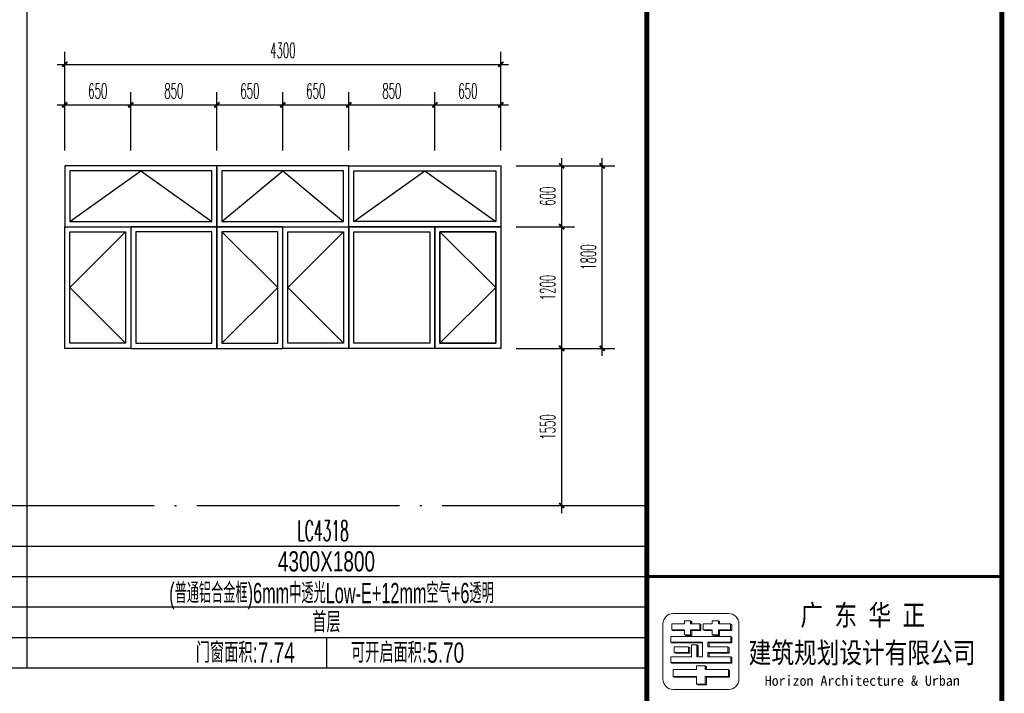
# Model space of a CAD drawing. Extents: x 1779708 to 7299578, y -1121471 to 88434.
# Tile 814 of 1056: x 6633838 to 6643548, y -1033791 to -1027149. Entities that reach past the tile are written whole.
import ezdxf
from ezdxf.enums import TextEntityAlignment as Align

# ---------------------------------------------------------------- set-up
doc = ezdxf.new("R2010")
doc.units = 0
doc.header["$LTSCALE"] = 1000
doc.header["$MEASUREMENT"] = 0
doc.linetypes.add('DOTE', pattern=[2.42, 2, -0.2, 0.02, -0.2])
doc.layers.get('0').update_dxf_attribs({"linetype": 'CONTINUOUS'})
doc.layers.get('Defpoints').update_dxf_attribs({"linetype": 'CONTINUOUS'})
for name, color, linetype in [('DOTE', 1, 'DOTE'), ('NONE', 7, 'CONTINUOUS'), ('PUB_DIM', 3, 'CONTINUOUS'), ('PUB_TAB', 7, 'CONTINUOUS'), ('PUB_TEXT', 7, 'CONTINUOUS'), ('PUB_TITLE', 4, 'CONTINUOUS'), ('WINDOW', 2, 'CONTINUOUS'), ('可见线', 6, 'CONTINUOUS'), ('立面细线', 114, 'CONTINUOUS')]:
    doc.layers.add(name, color=color, linetype=linetype)
doc.layers.add('logo', color=81, linetype='CONTINUOUS', lineweight=18)
doc.styles.add('-宋体', font='simhei.ttf', dxfattribs={"width": 0.7})
doc.styles.add('-黑体', font='simhei.ttf', dxfattribs={"width": 0.7})
doc.styles.add('_TCH_DIM_T3', font='SIMPLEX.shx', dxfattribs={"width": 0.494118, "bigfont": 'GBCBIG.shx'})
doc.styles.add('dim_font', font='SIMPLEX.shx', dxfattribs={"width": 0.8})
doc.styles.add('华正字体', font='huazheng.shx', dxfattribs={"width": 0.7, "bigfont": 'hztxt.shx'})
doc.dimstyles.new('_TCH_ARCH&&50', dxfattribs={"dimtxt": 148.75, "dimasz": 50, "dimexe": 125, "dimexo": 150, "dimgap": 63.125, "dimtad": 1, "dimdec": 0, "dimzin": 0, "dimdsep": 46, "dimtxsty": '_TCH_DIM_T3', "dimblk": 'ARCHTICK', "dimcen": 0.09, "dimdle": 75, "dimclrt": 7, "dimazin": 2, "dimtfac": 1, "dimtdec": 0, "dimtix": 1, "dimtmove": 2, "dimatfit": 3, "dimfxl": 250, "dimtolj": 1, "dimtzin": 0, "dimarcsym": 0})

# ---------------------------------------------------------------- blocks, each defined once
blk = doc.blocks.new('A$C3D8761CE')
at = {"layer": 'logo'}
h = blk.add_hatch(color=256, dxfattribs=at)
edge = h.paths.add_edge_path()
edge.add_line((77143, 30570), (77143, 30450))
edge.add_line((77143, 30450), (76963, 30450))
edge.add_line((76963, 30450), (76963, 30354))
edge.add_line((76963, 30354), (76843, 30354))
edge.add_line((76843, 30354), (76867, 30339))
edge.add_line((76867, 30339), (76987, 30339))
edge.add_line((76987, 30339), (76987, 30435))
edge.add_line((76987, 30435), (77167, 30435))
edge.add_line((77167, 30435), (77167, 30555))
edge.add_line((77167, 30555), (77143, 30570))
edge.add_line((77143, 30570), (77143, 30570))
h = blk.add_hatch(color=256, dxfattribs=at)
edge = h.paths.add_edge_path()
edge.add_line((76963, 30630), (76963, 30570))
edge.add_line((76963, 30570), (76987, 30570))
edge.add_line((76987, 30570), (76987, 30615))
edge.add_line((76987, 30615), (76963, 30630))
h = blk.add_hatch(color=256, dxfattribs=at)
edge = h.paths.add_edge_path()
edge.add_line((77390, 30354), (77414, 30339))
edge.add_line((77414, 30339), (77534, 30339))
edge.add_line((77534, 30339), (77534, 30435))
edge.add_line((77534, 30435), (77775, 30435))
edge.add_line((77775, 30435), (77775, 30555))
edge.add_line((77775, 30555), (77751, 30570))
edge.add_line((77751, 30570), (77751, 30450))
edge.add_line((77751, 30450), (77510, 30450))
edge.add_line((77510, 30450), (77510, 30354))
edge.add_line((77510, 30354), (77390, 30354))
for points in [[(77510, 30630), (77510, 30570), (77534, 30570), (77534, 30615)], [(77210, 30450), (77234, 30435), (77390, 30435), (77390, 30450)]]:
    blk.add_hatch(color=256, dxfattribs=at).paths.add_polyline_path(points)
h = blk.add_hatch(color=256, dxfattribs=at)
edge = h.paths.add_edge_path()
edge.add_line((76589, 30450), (76613, 30435))
edge.add_line((76613, 30435), (76843, 30435))
edge.add_line((76843, 30435), (76843, 30450))
edge.add_line((76843, 30450), (76589, 30450))
h = blk.add_hatch(color=256, dxfattribs=at)
edge = h.paths.add_edge_path()
edge.add_line((77305, 30206), (77305, 30114))
edge.add_line((77305, 30114), (77327, 30114))
edge.add_line((77327, 30114), (77327, 30192))
edge.add_line((77327, 30192), (77775, 30192))
edge.add_line((77775, 30192), (77775, 30301))
edge.add_line((77775, 30301), (77753, 30315))
edge.add_line((77753, 30315), (77753, 30206))
edge.add_line((77753, 30206), (77305, 30206))
h = blk.add_hatch(color=256, dxfattribs=at)
edge = h.paths.add_edge_path()
edge.add_line((77196, 30192), (77196, 30206))
edge.add_line((77196, 30206), (76571, 30206))
edge.add_line((76571, 30206), (76593, 30192))
edge.add_line((76593, 30192), (77196, 30192))
h = blk.add_hatch(color=256, dxfattribs=at)
edge = h.paths.add_edge_path()
edge.add_line((76923, 30114), (76923, 30005))
edge.add_line((76923, 30005), (76640, 30005))
edge.add_line((76640, 30005), (76662, 29991))
edge.add_line((76662, 29991), (76945, 29991))
edge.add_line((76945, 29991), (76945, 30101))
edge.add_line((76945, 30101), (76923, 30114))
h = blk.add_hatch(color=256, dxfattribs=at)
edge = h.paths.add_edge_path()
edge.add_line((77087, 30151), (77109, 30137))
edge.add_line((77109, 30137), (77109, 29914))
edge.add_line((77109, 29914), (77087, 29914))
edge.add_line((77087, 29914), (77087, 30151))
h = blk.add_hatch(color=256, dxfattribs=at)
edge = h.paths.add_edge_path()
edge.add_line((77698, 30114), (77698, 30005))
edge.add_line((77698, 30005), (77305, 30005))
edge.add_line((77305, 30005), (77305, 29914))
edge.add_line((77305, 29914), (77327, 29914))
edge.add_line((77327, 29914), (77327, 29991))
edge.add_line((77327, 29991), (77720, 29991))
edge.add_line((77720, 29991), (77720, 30101))
edge.add_line((77720, 30101), (77698, 30114))
h = blk.add_hatch(color=256, dxfattribs=at)
edge = h.paths.add_edge_path()
edge.add_line((77753, 29914), (77753, 29805))
edge.add_line((77753, 29805), (76571, 29805))
edge.add_line((76571, 29805), (76593, 29791))
edge.add_line((76593, 29791), (77775, 29791))
edge.add_line((77775, 29791), (77775, 29900))
edge.add_line((77775, 29900), (77753, 29914))
h = blk.add_hatch(color=256, dxfattribs=at)
edge = h.paths.add_edge_path()
edge.add_line((77251, 29738), (77251, 29664))
edge.add_line((77251, 29664), (77273, 29664))
edge.add_line((77273, 29664), (77273, 29724))
edge.add_line((77273, 29724), (77251, 29738))
edge.add_line((77251, 29738), (77251, 29738))
h = blk.add_hatch(color=256, dxfattribs=at)
edge = h.paths.add_edge_path()
edge.add_line((77081, 29518), (77081, 29532))
edge.add_line((77081, 29532), (76617, 29532))
edge.add_line((76617, 29532), (76639, 29518))
edge.add_line((76639, 29518), (77081, 29518))
h = blk.add_hatch(color=256, dxfattribs=at)
edge = h.paths.add_edge_path()
edge.add_line((77729, 29518), (77729, 29643))
edge.add_line((77729, 29643), (77707, 29664))
edge.add_line((77707, 29664), (77707, 29532))
edge.add_line((77707, 29532), (77251, 29532))
edge.add_line((77251, 29532), (77251, 29379))
edge.add_line((77251, 29379), (77081, 29379))
edge.add_line((77081, 29379), (77103, 29365))
edge.add_line((77103, 29365), (77273, 29365))
edge.add_line((77273, 29365), (77273, 29518))
edge.add_line((77273, 29518), (77729, 29518))
for p, q in [((76589, 30450), (76589, 30570)), ((76589, 30570), (76843, 30570)), ((76843, 30570), (76723, 30570)), ((76843, 30630), (76963, 30630)), ((76843, 30570), (76843, 30630)), ((76843, 30630), (76843, 30570)), ((76963, 30630), (76963, 30570)), ((76963, 30630), (76987, 30615)), ((76963, 30570), (77143, 30570)), ((76987, 30615), (76987, 30570)), ((77143, 30570), (77143, 30570)), ((77167, 30555), (77143, 30570)), ((77143, 30570), (77143, 30450)), ((77143, 30570), (77167, 30555)), ((77143, 30570), (77143, 30450)), ((77167, 30435), (77167, 30555)), ((77167, 30555), (77167, 30435)), ((77210, 30450), (77210, 30570)), ((77210, 30570), (77390, 30570)), ((77390, 30630), (77510, 30630)), ((77390, 30570), (77390, 30630)), ((77390, 30630), (77390, 30570)), ((77390, 30630), (77510, 30630)), ((77510, 30630), (77534, 30615)), ((77510, 30630), (77510, 30570)), ((77510, 30570), (77751, 30570)), ((77534, 30615), (77534, 30570)), ((77751, 30570), (77751, 30570)), ((77751, 30570), (77751, 30450)), ((77751, 30450), (77751, 30570)), ((77751, 30570), (77775, 30555)), ((77775, 30435), (77775, 30555)), ((77775, 30555), (77775, 30435)), ((76571, 30315), (77632, 30315)), ((76571, 30204), (76571, 30314)), ((76613, 30435), (76589, 30450)), ((76843, 30450), (76589, 30450)), ((76843, 30435), (76613, 30435)), ((76705, 30315), (76705, 30315)), ((76723, 30450), (76723, 30450)), ((76723, 30450), (76843, 30450)), ((76843, 30450), (76723, 30450)), ((76843, 30435), (76747, 30435)), ((76843, 30450), (76843, 30435)), ((76843, 30354), (76843, 30450)), ((76843, 30354), (76867, 30339)), ((76963, 30354), (76843, 30354)), ((76843, 30354), (76867, 30339)), ((76843, 30354), (76963, 30354)), ((76867, 30339), (76987, 30339)), ((76867, 30339), (76987, 30339)), ((76869, 30315), (77753, 30315)), ((76963, 30450), (76963, 30354)), ((77143, 30450), (76963, 30450)), ((76963, 30450), (76987, 30435)), ((76963, 30450), (76963, 30354)), ((77143, 30450), (76963, 30450)), ((76963, 30354), (76987, 30339)), ((77087, 30315), (76978, 30315)), ((76987, 30450), (76987, 30339)), ((76987, 30435), (77167, 30435)), ((76987, 30339), (76987, 30435)), ((77167, 30435), (76987, 30435)), ((77143, 30450), (77167, 30435)), ((77390, 30450), (77210, 30450)), ((77210, 30450), (77234, 30435)), ((77210, 30450), (77234, 30435)), ((77390, 30450), (77210, 30450)), ((77234, 30435), (77390, 30435)), ((77390, 30435), (77234, 30435)), ((77390, 30435), (77390, 30450)), ((77390, 30354), (77390, 30450)), ((77390, 30354), (77414, 30339)), ((77510, 30354), (77390, 30354)), ((77390, 30354), (77414, 30339)), ((77390, 30354), (77510, 30354)), ((77414, 30339), (77534, 30339)), ((77414, 30339), (77534, 30339)), ((77414, 30315), (77523, 30315)), ((77510, 30450), (77510, 30354)), ((77630, 30450), (77510, 30450)), ((77510, 30450), (77534, 30435)), ((77751, 30450), (77510, 30450)), ((77510, 30450), (77510, 30354)), ((77510, 30354), (77534, 30339)), ((77534, 30435), (77655, 30435)), ((77534, 30339), (77534, 30435)), ((77534, 30435), (77775, 30435)), ((77534, 30435), (77534, 30339)), ((77751, 30450), (77775, 30435)), ((77753, 30315), (77753, 30206)), ((77753, 30206), (77753, 30315)), ((77753, 30315), (77775, 30301)), ((77753, 30315), (77753, 30206)), ((77775, 30301), (77775, 30192)), ((77775, 30301), (77775, 30192)), ((76571, 30206), (77196, 30206)), ((76571, 30206), (76593, 30192)), ((76593, 30192), (77196, 30192)), ((76640, 30114), (76640, 30005)), ((76923, 30114), (76640, 30114)), ((77196, 30206), (76705, 30206)), ((77196, 30192), (76727, 30192)), ((77196, 30206), (76869, 30206)), ((76923, 30005), (76923, 30114)), ((76923, 30114), (76945, 30101)), ((76923, 30114), (76945, 30101)), ((76923, 30005), (76923, 30114)), ((76978, 30151), (77087, 30151)), ((76978, 29914), (76978, 30151)), ((76978, 30151), (77087, 30151)), ((76978, 30151), (77087, 30151)), ((77087, 30151), (77087, 29914)), ((77087, 29914), (77087, 30151)), ((77087, 30151), (77109, 30137)), ((77087, 30151), (77109, 30137)), ((77109, 30137), (77109, 29914)), ((77109, 29914), (77109, 30137)), ((77196, 29914), (77196, 30206)), ((77196, 30206), (77196, 30192)), ((77305, 30206), (77305, 30114)), ((77753, 30206), (77305, 30206)), ((77305, 30206), (77753, 30206)), ((77305, 30114), (77305, 30206)), ((77305, 30206), (77327, 30192)), ((77632, 30206), (77305, 30206)), ((77305, 30114), (77578, 30114)), ((77327, 30114), (77305, 30114)), ((77698, 30114), (77305, 30114)), ((77327, 30192), (77327, 30114)), ((77775, 30192), (77327, 30192)), ((77327, 30114), (77327, 30192)), ((77327, 30192), (77775, 30192)), ((77698, 30005), (77698, 30114)), ((77698, 30114), (77720, 30101)), ((77753, 30206), (77775, 30192)), ((76571, 29914), (76978, 29914)), ((76571, 29805), (76571, 29914)), ((76640, 30005), (76923, 30005)), ((76640, 30005), (76662, 29991)), ((76945, 29991), (76662, 29991)), ((76923, 30005), (76774, 30005)), ((76796, 29991), (76945, 29991)), ((76923, 30005), (76945, 29991)), ((76945, 30101), (76945, 29991)), ((76945, 30101), (76945, 29991)), ((77087, 29914), (77196, 29914)), ((77109, 29914), (77087, 29914)), ((77087, 29914), (77196, 29914)), ((77305, 30005), (77305, 29914)), ((77698, 30005), (77305, 30005)), ((77305, 30005), (77578, 30005)), ((77305, 29914), (77305, 30005)), ((77305, 30005), (77578, 30005)), ((77305, 29914), (77632, 29914)), ((77327, 29914), (77305, 29914)), ((77753, 29914), (77305, 29914)), ((77327, 29991), (77327, 29914)), ((77720, 29991), (77327, 29991)), ((77327, 29991), (77600, 29991)), ((77327, 29914), (77327, 29991)), ((77632, 29914), (77632, 29914)), ((77698, 30005), (77720, 29991)), ((77720, 30101), (77720, 29997)), ((77720, 30101), (77720, 29991)), ((77753, 29805), (77753, 29914)), ((77753, 29914), (77775, 29900)), ((76571, 29805), (77753, 29805)), ((76571, 29805), (76593, 29791)), ((76593, 29791), (77775, 29791)), ((77632, 29805), (76705, 29805)), ((77654, 29791), (76727, 29791)), ((77081, 29738), (77251, 29738)), ((77081, 29738), (77081, 29664)), ((77251, 29738), (77251, 29738)), ((77273, 29724), (77251, 29738)), ((77251, 29738), (77251, 29664)), ((77273, 29664), (77273, 29724)), ((77753, 29805), (77775, 29791)), ((77775, 29900), (77775, 29791)), ((77775, 29900), (77775, 29791)), ((77081, 29664), (76617, 29664)), ((76617, 29664), (76617, 29532)), ((76617, 29532), (76639, 29518)), ((76617, 29532), (77081, 29532)), ((76751, 29532), (77081, 29532)), ((76783, 29532), (76783, 29532)), ((76783, 29532), (76783, 29532)), ((77081, 29532), (77081, 29379)), ((77251, 29664), (77273, 29664)), ((77707, 29664), (77251, 29664)), ((77251, 29532), (77707, 29532)), ((77251, 29379), (77251, 29532)), ((77251, 29532), (77273, 29518)), ((77251, 29532), (77578, 29532)), ((77251, 29388), (77251, 29532)), ((77578, 29664), (77578, 29664)), ((77707, 29664), (77729, 29643)), ((77707, 29664), (77707, 29532)), ((77707, 29532), (77729, 29518)), ((77729, 29643), (77729, 29518)), ((77081, 29518), (76639, 29518)), ((76639, 29518), (77081, 29518)), ((77081, 29379), (77251, 29379)), ((77103, 29365), (77081, 29379)), ((77081, 29379), (77103, 29365)), ((77081, 29379), (77251, 29379)), ((77251, 29379), (77273, 29365)), ((77273, 29518), (77273, 29365)), ((77729, 29518), (77273, 29518)), ((77273, 29365), (77273, 29518)), ((77273, 29518), (77729, 29518))]:
    blk.add_line(p, q, dxfattribs=at)
blk.add_lwpolyline([(76416, 30565, -0.408151), (76623, 30772), (77709, 30772, -0.408151), (77916, 30565), (77916, 29479, -0.408151), (77709, 29272), (76623, 29272, -0.408151), (76416, 29479)], format="xyb", close=True, dxfattribs=at)
for points in [[(76963, 30630), (76963, 30570), (76987, 30570), (76987, 30615)], [(77390, 30354), (77414, 30339), (77534, 30339), (77534, 30435), (77775, 30435), (77775, 30555), (77751, 30570), (77751, 30450), (77510, 30450), (77510, 30354)], [(77510, 30630), (77510, 30570), (77534, 30570), (77534, 30615)], [(76589, 30450), (76613, 30435), (76843, 30435), (76843, 30450)], [(77305, 30206), (77305, 30114), (77327, 30114), (77327, 30192), (77775, 30192), (77775, 30301), (77753, 30315), (77753, 30206)], [(77196, 30192), (77196, 30206), (76571, 30206), (76593, 30192)], [(76923, 30114), (76923, 30005), (76640, 30005), (76662, 29991), (76945, 29991), (76945, 30101)], [(77698, 30114), (77698, 30005), (77305, 30005), (77305, 29914), (77327, 29914), (77327, 29991), (77720, 29991), (77720, 30101)], [(77753, 29914), (77753, 29805), (76571, 29805), (76593, 29791), (77775, 29791), (77775, 29900)], [(77081, 29518), (77081, 29532), (76617, 29532), (76639, 29518)], [(77729, 29518), (77729, 29643), (77707, 29664), (77707, 29532), (77251, 29532), (77251, 29379), (77081, 29379), (77103, 29365), (77273, 29365), (77273, 29518), (77729, 29518)]]:
    blk.add_lwpolyline(points, close=True, dxfattribs=at)
at = {"layer": 'PUB_TITLE'}
blk.add_line((76100, 31500), (83100, 31500), dxfattribs=at)
at = {"layer": 'PUB_TITLE', "const_width": 100}
blk.add_lwpolyline([(2500, 1000), (83100, 1000), (83100, 58400), (2500, 58400)], close=True, dxfattribs=at)
at = {"layer": 'PUB_TITLE'}
for points, const_width in [([(76100, 58400), (76100, 1000)], 100), ([(83100, 31500), (76100, 31500)], 60)]:
    blk.add_lwpolyline(points, dxfattribs=dict(at, const_width=const_width))
at = {"layer": 'PUB_TEXT', "style": '-黑体', "width": 0.8}
for s, p in [('广 东 华 正', (79128, 30534)), ('建筑规划设计有限公司', (78107, 29792))]:
    blk.add_text(s, height=410, dxfattribs=at).set_placement(p)
at = {"layer": 'PUB_TEXT', "style": '-宋体'}
blk.add_text('Horizon Architecture & Urban', height=202, dxfattribs=at).set_placement((78424, 29346))
blk = doc.blocks.new('_ArchTick')
at = {"color": 0, "linetype": 'ByBlock', "const_width": 0.4}
blk.add_lwpolyline([(-0.5, -0.5), (0.5, 0.5)], dxfattribs=at)
blk = doc.blocks.new('*D4343')
at = {"layer": 'Defpoints', "color": 0, "transparency": 16777216}
for p in [(6634932.7, -1027989.2), (6634282.7, -1028589.7), (6634932.7, -1028589.7)]:
    blk.add_point(p, dxfattribs=at)
at = {"layer": 'PUB_DIM', "color": 0, "lineweight": -2, "transparency": 16777216}
for p, q in [((6634282.7, -1028439.7), (6634282.7, -1027864.2)), ((6634932.7, -1028439.7), (6634932.7, -1027864.2)), ((6634207.7, -1027989.2), (6635007.7, -1027989.2))]:
    blk.add_line(p, q, dxfattribs=at)
at = {"layer": 'PUB_DIM', "color": 0, "lineweight": -2, "transparency": 16777216, "xscale": 50, "yscale": 50, "zscale": 50, "rotation": 180}
blk.add_blockref('_ArchTick', (6634282.7, -1027989.2), dxfattribs=at)
at = {"layer": 'PUB_DIM', "color": 0, "lineweight": -2, "transparency": 16777216, "xscale": 50, "yscale": 50, "zscale": 50}
blk.add_blockref('_ArchTick', (6634932.7, -1027989.2), dxfattribs=at)
at = {"layer": 'PUB_DIM', "color": 7, "transparency": 16777216, "insert": (6634607.7, -1027851.7), "char_height": 148.75, "attachment_point": 5, "style": '_TCH_DIM_T3'}
blk.add_mtext('\\A1;650', dxfattribs=at)
blk = doc.blocks.new('*D4344')
at = {"layer": 'Defpoints', "color": 0, "transparency": 16777216}
for p in [(6635782.7, -1027989.2), (6634932.7, -1028589.7), (6635782.7, -1028589.7)]:
    blk.add_point(p, dxfattribs=at)
at = {"layer": 'PUB_DIM', "color": 0, "lineweight": -2, "transparency": 16777216}
for p, q in [((6634932.7, -1028439.7), (6634932.7, -1027864.2)), ((6635782.7, -1028439.7), (6635782.7, -1027864.2)), ((6634857.7, -1027989.2), (6635857.7, -1027989.2))]:
    blk.add_line(p, q, dxfattribs=at)
at = {"layer": 'PUB_DIM', "color": 0, "lineweight": -2, "transparency": 16777216, "xscale": 50, "yscale": 50, "zscale": 50, "rotation": 180}
blk.add_blockref('_ArchTick', (6634932.7, -1027989.2), dxfattribs=at)
at = {"layer": 'PUB_DIM', "color": 0, "lineweight": -2, "transparency": 16777216, "xscale": 50, "yscale": 50, "zscale": 50}
blk.add_blockref('_ArchTick', (6635782.7, -1027989.2), dxfattribs=at)
at = {"layer": 'PUB_DIM', "color": 7, "transparency": 16777216, "insert": (6635357.7, -1027851.7), "char_height": 148.75, "attachment_point": 5, "style": '_TCH_DIM_T3'}
blk.add_mtext('\\A1;850', dxfattribs=at)
blk = doc.blocks.new('*D4345')
at = {"layer": 'Defpoints', "color": 0, "transparency": 16777216}
for p in [(6636432.7, -1027989.2), (6635782.7, -1028589.7), (6636432.7, -1028589.7)]:
    blk.add_point(p, dxfattribs=at)
at = {"layer": 'PUB_DIM', "color": 0, "lineweight": -2, "transparency": 16777216}
for p, q in [((6635782.7, -1028439.7), (6635782.7, -1027864.2)), ((6636432.7, -1028439.7), (6636432.7, -1027864.2)), ((6635707.7, -1027989.2), (6636507.7, -1027989.2))]:
    blk.add_line(p, q, dxfattribs=at)
at = {"layer": 'PUB_DIM', "color": 0, "lineweight": -2, "transparency": 16777216, "xscale": 50, "yscale": 50, "zscale": 50, "rotation": 180}
blk.add_blockref('_ArchTick', (6635782.7, -1027989.2), dxfattribs=at)
at = {"layer": 'PUB_DIM', "color": 0, "lineweight": -2, "transparency": 16777216, "xscale": 50, "yscale": 50, "zscale": 50}
blk.add_blockref('_ArchTick', (6636432.7, -1027989.2), dxfattribs=at)
at = {"layer": 'PUB_DIM', "color": 7, "transparency": 16777216, "insert": (6636107.7, -1027851.7), "char_height": 148.75, "attachment_point": 5, "style": '_TCH_DIM_T3'}
blk.add_mtext('\\A1;650', dxfattribs=at)
blk = doc.blocks.new('*D4346')
at = {"layer": 'Defpoints', "color": 0, "transparency": 16777216}
for p in [(6637082.7, -1027989.2), (6636432.7, -1028589.7), (6637082.7, -1028589.7)]:
    blk.add_point(p, dxfattribs=at)
at = {"layer": 'PUB_DIM', "color": 0, "lineweight": -2, "transparency": 16777216}
for p, q in [((6636432.7, -1028439.7), (6636432.7, -1027864.2)), ((6637082.7, -1028439.7), (6637082.7, -1027864.2)), ((6636357.7, -1027989.2), (6637157.7, -1027989.2))]:
    blk.add_line(p, q, dxfattribs=at)
at = {"layer": 'PUB_DIM', "color": 0, "lineweight": -2, "transparency": 16777216, "xscale": 50, "yscale": 50, "zscale": 50, "rotation": 180}
blk.add_blockref('_ArchTick', (6636432.7, -1027989.2), dxfattribs=at)
at = {"layer": 'PUB_DIM', "color": 0, "lineweight": -2, "transparency": 16777216, "xscale": 50, "yscale": 50, "zscale": 50}
blk.add_blockref('_ArchTick', (6637082.7, -1027989.2), dxfattribs=at)
at = {"layer": 'PUB_DIM', "color": 7, "transparency": 16777216, "insert": (6636757.7, -1027851.7), "char_height": 148.75, "attachment_point": 5, "style": '_TCH_DIM_T3'}
blk.add_mtext('\\A1;650', dxfattribs=at)
blk = doc.blocks.new('*D4347')
at = {"layer": 'Defpoints', "color": 0, "transparency": 16777216}
for p in [(6637932.7, -1027989.2), (6637082.7, -1028589.7), (6637932.7, -1028589.7)]:
    blk.add_point(p, dxfattribs=at)
at = {"layer": 'PUB_DIM', "color": 0, "lineweight": -2, "transparency": 16777216}
for p, q in [((6637082.7, -1028439.7), (6637082.7, -1027864.2)), ((6637932.7, -1028439.7), (6637932.7, -1027864.2)), ((6637007.7, -1027989.2), (6638007.7, -1027989.2))]:
    blk.add_line(p, q, dxfattribs=at)
at = {"layer": 'PUB_DIM', "color": 0, "lineweight": -2, "transparency": 16777216, "xscale": 50, "yscale": 50, "zscale": 50, "rotation": 180}
blk.add_blockref('_ArchTick', (6637082.7, -1027989.2), dxfattribs=at)
at = {"layer": 'PUB_DIM', "color": 0, "lineweight": -2, "transparency": 16777216, "xscale": 50, "yscale": 50, "zscale": 50}
blk.add_blockref('_ArchTick', (6637932.7, -1027989.2), dxfattribs=at)
at = {"layer": 'PUB_DIM', "color": 7, "transparency": 16777216, "insert": (6637507.7, -1027851.7), "char_height": 148.75, "attachment_point": 5, "style": '_TCH_DIM_T3'}
blk.add_mtext('\\A1;850', dxfattribs=at)
blk = doc.blocks.new('*D4348')
at = {"layer": 'Defpoints', "color": 0, "transparency": 16777216}
for p in [(6638582.7, -1027989.2), (6637932.7, -1028589.7), (6638582.7, -1028589.7)]:
    blk.add_point(p, dxfattribs=at)
at = {"layer": 'PUB_DIM', "color": 0, "lineweight": -2, "transparency": 16777216}
for p, q in [((6637932.7, -1028439.7), (6637932.7, -1027864.2)), ((6638582.7, -1028439.7), (6638582.7, -1027864.2)), ((6637857.7, -1027989.2), (6638657.7, -1027989.2))]:
    blk.add_line(p, q, dxfattribs=at)
at = {"layer": 'PUB_DIM', "color": 0, "lineweight": -2, "transparency": 16777216, "xscale": 50, "yscale": 50, "zscale": 50, "rotation": 180}
blk.add_blockref('_ArchTick', (6637932.7, -1027989.2), dxfattribs=at)
at = {"layer": 'PUB_DIM', "color": 0, "lineweight": -2, "transparency": 16777216, "xscale": 50, "yscale": 50, "zscale": 50}
blk.add_blockref('_ArchTick', (6638582.7, -1027989.2), dxfattribs=at)
at = {"layer": 'PUB_DIM', "color": 7, "transparency": 16777216, "insert": (6638257.7, -1027851.7), "char_height": 148.75, "attachment_point": 5, "style": '_TCH_DIM_T3'}
blk.add_mtext('\\A1;650', dxfattribs=at)
blk = doc.blocks.new('*D4349')
at = {"layer": 'Defpoints', "color": 0, "transparency": 16777216}
for p in [(6638582.7, -1028589.7), (6639182.8, -1028589.7), (6638582.7, -1029189.7)]:
    blk.add_point(p, dxfattribs=at)
at = {"layer": 'PUB_DIM', "color": 0, "lineweight": -2, "transparency": 16777216}
for p, q in [((6639182.8, -1029264.7), (6639182.8, -1028514.7)), ((6638732.7, -1028589.7), (6639307.8, -1028589.7)), ((6638732.7, -1029189.7), (6639307.8, -1029189.7))]:
    blk.add_line(p, q, dxfattribs=at)
at = {"layer": 'PUB_DIM', "color": 0, "lineweight": -2, "transparency": 16777216, "xscale": 50, "yscale": 50, "zscale": 50}
for p, rotation in [((6639182.8, -1028589.7), 90), ((6639182.8, -1029189.7), 270)]:
    blk.add_blockref('_ArchTick', p, dxfattribs=dict(at, rotation=rotation))
at = {"layer": 'PUB_DIM', "color": 7, "transparency": 16777216, "insert": (6639045.3, -1028889.7), "char_height": 148.75, "attachment_point": 5, "rotation": 90, "style": '_TCH_DIM_T3'}
blk.add_mtext('\\A1;600', dxfattribs=at)
blk = doc.blocks.new('*D4350')
at = {"layer": 'Defpoints', "color": 0, "transparency": 16777216}
for p in [(6638582.7, -1029189.7), (6639182.8, -1029189.7), (6638582.7, -1030389.7)]:
    blk.add_point(p, dxfattribs=at)
at = {"layer": 'PUB_DIM', "color": 0, "lineweight": -2, "transparency": 16777216}
for p, q in [((6638732.7, -1029189.7), (6639307.8, -1029189.7)), ((6639182.8, -1030464.7), (6639182.8, -1029114.7)), ((6638732.7, -1030389.7), (6639307.8, -1030389.7))]:
    blk.add_line(p, q, dxfattribs=at)
at = {"layer": 'PUB_DIM', "color": 0, "lineweight": -2, "transparency": 16777216, "xscale": 50, "yscale": 50, "zscale": 50}
for p, rotation in [((6639182.8, -1029189.7), 90), ((6639182.8, -1030389.7), 270)]:
    blk.add_blockref('_ArchTick', p, dxfattribs=dict(at, rotation=rotation))
at = {"layer": 'PUB_DIM', "color": 7, "transparency": 16777216, "insert": (6639045.3, -1029789.7), "char_height": 148.75, "attachment_point": 5, "rotation": 90, "style": '_TCH_DIM_T3'}
blk.add_mtext('\\A1;1200', dxfattribs=at)
blk = doc.blocks.new('*D4351')
at = {"layer": 'Defpoints', "color": 0, "transparency": 16777216}
for p in [(6638582.7, -1030389.7), (6639182.8, -1030389.7), (6638582.7, -1031939.7)]:
    blk.add_point(p, dxfattribs=at)
at = {"layer": 'PUB_DIM', "color": 0, "lineweight": -2, "transparency": 16777216}
for p, q in [((6639182.8, -1032014.7), (6639182.8, -1030314.7)), ((6638732.7, -1030389.7), (6639307.8, -1030389.7)), ((6638732.7, -1031939.7), (6639307.8, -1031939.7))]:
    blk.add_line(p, q, dxfattribs=at)
at = {"layer": 'PUB_DIM', "color": 0, "lineweight": -2, "transparency": 16777216, "xscale": 50, "yscale": 50, "zscale": 50}
for p, rotation in [((6639182.8, -1030389.7), 90), ((6639182.8, -1031939.7), 270)]:
    blk.add_blockref('_ArchTick', p, dxfattribs=dict(at, rotation=rotation))
at = {"layer": 'PUB_DIM', "color": 7, "transparency": 16777216, "insert": (6639045.3, -1031164.7), "char_height": 148.75, "attachment_point": 5, "rotation": 90, "style": '_TCH_DIM_T3'}
blk.add_mtext('\\A1;1550', dxfattribs=at)
blk = doc.blocks.new('*D4352')
at = {"layer": 'Defpoints', "color": 0, "transparency": 16777216}
for p in [(6638582.7, -1027589), (6634282.7, -1028439.7), (6638582.7, -1028439.7)]:
    blk.add_point(p, dxfattribs=at)
at = {"layer": 'PUB_DIM', "color": 0, "lineweight": -2, "transparency": 16777216}
for p, q in [((6634282.7, -1028289.7), (6634282.7, -1027464)), ((6638582.7, -1028289.7), (6638582.7, -1027464)), ((6634207.7, -1027589), (6638657.7, -1027589))]:
    blk.add_line(p, q, dxfattribs=at)
at = {"layer": 'PUB_DIM', "color": 0, "lineweight": -2, "transparency": 16777216, "xscale": 50, "yscale": 50, "zscale": 50, "rotation": 180}
blk.add_blockref('_ArchTick', (6634282.7, -1027589), dxfattribs=at)
at = {"layer": 'PUB_DIM', "color": 0, "lineweight": -2, "transparency": 16777216, "xscale": 50, "yscale": 50, "zscale": 50}
blk.add_blockref('_ArchTick', (6638582.7, -1027589), dxfattribs=at)
at = {"layer": 'PUB_DIM', "color": 7, "transparency": 16777216, "insert": (6636432.7, -1027451.5), "char_height": 148.75, "attachment_point": 5, "style": '_TCH_DIM_T3'}
blk.add_mtext('\\A1;4300', dxfattribs=at)
blk = doc.blocks.new('*D4353')
at = {"layer": 'Defpoints', "color": 0, "transparency": 16777216}
for p in [(6638732.7, -1028589.7), (6639582.5, -1028589.7), (6638732.7, -1030389.7)]:
    blk.add_point(p, dxfattribs=at)
at = {"layer": 'PUB_DIM', "color": 0, "lineweight": -2, "transparency": 16777216}
for p, q in [((6639582.5, -1030464.7), (6639582.5, -1028514.7)), ((6638882.7, -1028589.7), (6639707.5, -1028589.7)), ((6638882.7, -1030389.7), (6639707.5, -1030389.7))]:
    blk.add_line(p, q, dxfattribs=at)
at = {"layer": 'PUB_DIM', "color": 0, "lineweight": -2, "transparency": 16777216, "xscale": 50, "yscale": 50, "zscale": 50}
for p, rotation in [((6639582.5, -1028589.7), 90), ((6639582.5, -1030389.7), 270)]:
    blk.add_blockref('_ArchTick', p, dxfattribs=dict(at, rotation=rotation))
at = {"layer": 'PUB_DIM', "color": 7, "transparency": 16777216, "insert": (6639445, -1029489.7), "char_height": 148.75, "attachment_point": 5, "rotation": 90, "style": '_TCH_DIM_T3'}
blk.add_mtext('\\A1;1800', dxfattribs=at)

msp = doc.modelspace()

# ---------------------------------------------------------------- linework, layer by layer
at = {"layer": 'DOTE'}
msp.add_line((6604123.1, -1031939.7), (6640023.1, -1031939.7), dxfattribs=at)
at = {"layer": 'PUB_TAB'}
for p, q in [((6633908.4, -1019189.7), (6633908.4, -1033539.7)), ((6603223.1, -1032339.7), (6640023.1, -1032339.7)), ((6603223.1, -1032639.7), (6640023.1, -1032639.7)), ((6603223.1, -1032939.7), (6640023.1, -1032939.7)), ((6603223.1, -1033239.7), (6640023.1, -1033239.7)), ((6636862.9, -1033239.7), (6636862.9, -1033539.7)), ((6603223.1, -1033539.7), (6640023.1, -1033539.7))]:
    msp.add_line(p, q, dxfattribs=at)
at = {"layer": 'WINDOW'}
for points in [[(6634282.7, -1029189.7), (6635782.7, -1029189.7), (6635782.7, -1028589.7), (6634282.7, -1028589.7)], [(6635782.7, -1029189.7), (6637082.7, -1029189.7), (6637082.7, -1028589.7), (6635782.7, -1028589.7)], [(6637082.7, -1028589.7), (6638582.7, -1028589.7), (6638582.7, -1029189.7), (6637082.7, -1029189.7)], [(6634932.7, -1030389.7), (6634282.7, -1030389.7), (6634282.7, -1029189.7), (6634932.7, -1029189.7)], [(6634932.7, -1030389.7), (6635782.7, -1030389.7), (6635782.7, -1029189.7), (6634932.7, -1029189.7)], [(6635782.7, -1030389.7), (6636432.7, -1030389.7), (6636432.7, -1029189.7), (6635782.7, -1029189.7)], [(6637082.7, -1030389.7), (6636432.7, -1030389.7), (6636432.7, -1029189.7), (6637082.7, -1029189.7)], [(6637932.7, -1030389.7), (6637082.7, -1030389.7), (6637082.7, -1029189.7), (6637932.7, -1029189.7)], [(6637932.7, -1029189.7), (6638582.7, -1029189.7), (6638582.7, -1030389.7), (6637932.7, -1030389.7)]]:
    msp.add_lwpolyline(points, close=True, dxfattribs=at)
at = {"layer": '立面细线'}
for points in [[(6634332.7, -1029139.7), (6635732.7, -1029139.7), (6635732.7, -1028639.7), (6634332.7, -1028639.7)], [(6635832.7, -1029139.7), (6637032.7, -1029139.7), (6637032.7, -1028639.7), (6635832.7, -1028639.7)], [(6637132.7, -1028639.7), (6638532.7, -1028639.7), (6638532.7, -1029139.7), (6637132.7, -1029139.7)], [(6634882.7, -1030339.7), (6634332.7, -1030339.7), (6634332.7, -1029239.7), (6634882.7, -1029239.7)], [(6634982.7, -1030339.7), (6635732.7, -1030339.7), (6635732.7, -1029239.7), (6634982.7, -1029239.7)], [(6637882.7, -1030339.7), (6637132.7, -1030339.7), (6637132.7, -1029239.7), (6637882.7, -1029239.7)], [(6637982.7, -1029239.7), (6638532.7, -1029239.7), (6638532.7, -1030339.7), (6637982.7, -1030339.7)]]:
    msp.add_lwpolyline(points, close=True, dxfattribs=at)
for points in [[(6634332.7, -1029139.7), (6635032.7, -1028639.7), (6635732.7, -1029139.7)], [(6635832.7, -1029139.7), (6636432.7, -1028639.7), (6637032.7, -1029139.7)], [(6637132.7, -1029139.7), (6637832.7, -1028639.7), (6638532.7, -1029139.7)], [(6634882.7, -1030339.7), (6634332.7, -1030339.7), (6634332.7, -1029239.7), (6634882.7, -1029239.7), (6634882.7, -1030339.7), (6634332.7, -1029789.7), (6634882.7, -1029239.7)], [(6635832.7, -1030339.7), (6636382.7, -1030339.7), (6636382.7, -1029239.7), (6635832.7, -1029239.7), (6635832.7, -1030339.7), (6636382.7, -1029789.7), (6635832.7, -1029239.7)], [(6637032.7, -1030339.7), (6636482.7, -1030339.7), (6636482.7, -1029239.7), (6637032.7, -1029239.7), (6637032.7, -1030339.7), (6636482.7, -1029789.7), (6637032.7, -1029239.7)], [(6637982.7, -1030339.7), (6638532.7, -1030339.7), (6638532.7, -1029239.7), (6637982.7, -1029239.7), (6637982.7, -1030339.7), (6638532.7, -1029789.7), (6637982.7, -1029239.7)]]:
    msp.add_lwpolyline(points, dxfattribs=at)

# ---------------------------------------------------------------- block references
at = {"layer": '可见线', "xscale": 0.5, "yscale": 0.5, "zscale": 0.5}
msp.add_blockref('A$C3D8761CE', (6601973.1, -1048389.7), dxfattribs=at)

# ---------------------------------------------------------------- texts
at = {"layer": 'NONE', "style": 'dim_font', "width": 0.5}
msp.add_text('LC4318', height=200, dxfattribs=at).set_placement((6636577, -1032288.4))
at = {"layer": 'PUB_TAB', "style": '华正字体', "width": 0.7}
for s, p in [('4300X1800', (6636862.9, -1032589.7)), ('首层', (6636862.9, -1033189.7)), ('门窗面积:7.74', (6636062.9, -1033489.7)), ('可开启面积:5.70', (6637662.9, -1033489.7))]:
    msp.add_text(s, height=200, dxfattribs=at).set_placement(p, align=Align.CENTER)
at = {"layer": 'PUB_TEXT', "style": '华正字体', "width": 0.6}
msp.add_text('(普通铝合金框)6mm中透光Low-E+12mm空气+6透明', height=200, dxfattribs=at).set_placement((6636912.5, -1032902.2), align=Align.CENTER)

# ---------------------------------------------------------------- dimensions: what is measured, and where the dimension line sits
at = {"layer": 'PUB_DIM'}
for p1, p2, distance, picture, middle in [((6634282.7, -1028439.7), (6638582.7, -1028439.7), 850.7, '*D4352', (6636432.7, -1027451.5)), ((6634282.7, -1028589.7), (6634932.7, -1028589.7), 600.5, '*D4343', (6634607.7, -1027851.7)), ((6634932.7, -1028589.7), (6635782.7, -1028589.7), 600.5, '*D4344', (6635357.7, -1027851.7)), ((6635782.7, -1028589.7), (6636432.7, -1028589.7), 600.5, '*D4345', (6636107.7, -1027851.7)), ((6636432.7, -1028589.7), (6637082.7, -1028589.7), 600.5, '*D4346', (6636757.7, -1027851.7)), ((6637082.7, -1028589.7), (6637932.7, -1028589.7), 600.5, '*D4347', (6637507.7, -1027851.7)), ((6637932.7, -1028589.7), (6638582.7, -1028589.7), 600.5, '*D4348', (6638257.7, -1027851.7)), ((6638582.7, -1029189.7), (6638582.7, -1028589.7), -600.1, '*D4349', (6639045.3, -1028889.7)), ((6638732.7, -1030389.7), (6638732.7, -1028589.7), -849.8, '*D4353', (6639445, -1029489.7)), ((6638582.7, -1030389.7), (6638582.7, -1029189.7), -600.1, '*D4350', (6639045.3, -1029789.7)), ((6638582.7, -1031939.7), (6638582.7, -1030389.7), -600.1, '*D4351', (6639045.3, -1031164.7))]:
    dim = msp.add_aligned_dim(p1=p1, p2=p2, distance=distance, dimstyle='_TCH_ARCH&&50', dxfattribs=at)
    dim.commit()
    dim.dimension.update_dxf_attribs({"geometry": picture, "text_midpoint": middle})

doc.saveas('drawing.dxf')
